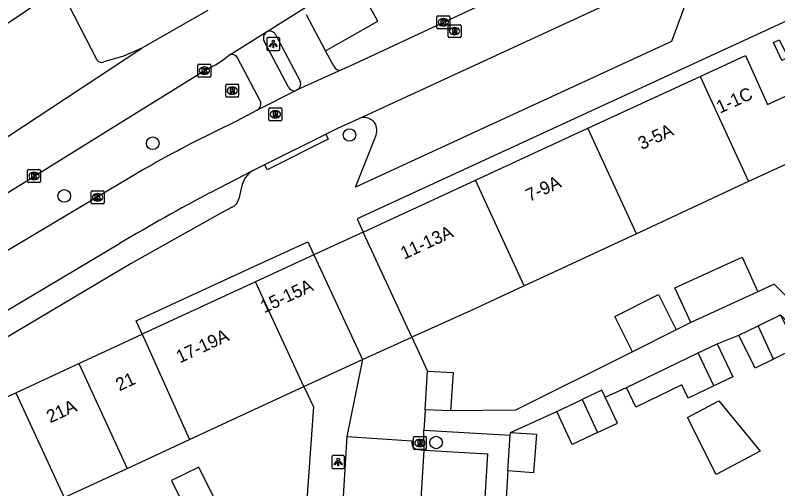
# Model space of a CAD drawing. Extents: x 160107 to 160928, y 382056 to 382918.
# Drawn here: x 160535.6 to 160594.8, y 382664.5 to 382701.3 of the extents above; entities that cross this region are included whole.
import ezdxf

# ---------------------------------------------------------------- set-up
doc = ezdxf.new("R2010")
doc.units = 0
for name, color, linetype in [('IMGEO_Boom', 7, 'Continuous'), ('IMGEO_Fietspad_gesloten', 7, 'Continuous'), ('IMGEO_Kolk', 7, 'Continuous'), ('IMGEO_Lichtpunt', 7, 'Continuous'), ('IMGEO_Pand', 7, 'Continuous'), ('IMGEO_Pand_nummerreeks', 7, 'Continuous'), ('IMGEO_Pand_overbouw', 7, 'Continuous'), ('IMGEO_Rijbaan_lokaal_gesloten', 7, 'Continuous'), ('IMGEO_Rijbaan_lokaal_open', 7, 'Continuous'), ('IMGEO_Rioolput', 7, 'Continuous'), ('IMGEO_Voetpad_open', 7, 'Continuous')]:
    doc.layers.add(name, color=color, linetype=linetype)

msp = doc.modelspace()

# ---------------------------------------------------------------- linework, layer by layer
at = {"layer": 'IMGEO_Boom'}
for centre in [(160561.551, 382691.972), (160546.265, 382691.329), (160539.394, 382687.24), (160568.278, 382668.092)]:
    msp.add_circle(centre, 0.489, dxfattribs=at)
at = {"layer": 'IMGEO_Fietspad_gesloten'}
for points in [[(160556.812, 382695.672), (160554.912, 382699.246)], [(160554.615, 382694.615), (160552.856, 382697.955)]]:
    msp.add_lwpolyline(points, dxfattribs=at)
for centre, radius, start, end in [((160555.444, 382699.489), 0.585, 124.80099, 204.56811), ((160552.425, 382697.735), 0.484, 27.06202, 116.22805), ((160557.255, 382695.916), 0.506, 208.90048, 287.86059), ((160554.11, 382694.385), 0.555, 298.37951, 24.51136)]:
    msp.add_arc(centre, radius, start, end, dxfattribs=at)
at = {"layer": 'IMGEO_Kolk'}
for p, q in [((160568.337, 382700.3), (160568.337, 382701.152)), ((160568.412, 382701.226), (160569.264, 382701.226)), ((160568.825, 382701.006), (160568.85, 382701.006)), ((160569.338, 382701.152), (160569.338, 382700.3)), ((160569.264, 382700.226), (160568.412, 382700.226)), ((160568.848, 382700.446), (160568.823, 382700.446)), ((160549.78, 382696.546), (160549.78, 382697.398)), ((160549.855, 382697.472), (160550.707, 382697.472)), ((160550.268, 382697.252), (160550.293, 382697.252)), ((160550.781, 382697.398), (160550.781, 382696.546)), ((160550.291, 382696.692), (160550.266, 382696.692)), ((160550.707, 382696.472), (160549.855, 382696.472)), ((160536.549, 382688.352), (160536.549, 382689.204)), ((160536.624, 382689.278), (160537.476, 382689.278)), ((160537.037, 382689.058), (160537.062, 382689.058)), ((160537.55, 382689.204), (160537.55, 382688.352)), ((160537.06, 382688.498), (160537.035, 382688.498)), ((160537.476, 382688.278), (160536.624, 382688.278)), ((160541.48, 382686.711), (160541.48, 382687.563)), ((160541.555, 382687.637), (160542.407, 382687.637)), ((160541.968, 382687.417), (160541.993, 382687.417)), ((160542.481, 382687.563), (160542.481, 382686.711)), ((160542.407, 382686.637), (160541.555, 382686.637)), ((160541.991, 382686.857), (160541.966, 382686.857))]:
    msp.add_line(p, q, dxfattribs=at)
for points in [[(160568.337, 382700.3), (160568.337, 382701.152)], [(160568.412, 382701.226), (160569.264, 382701.226)], [(160568.658, 382700.926), (160568.781, 382700.926), (160568.781, 382700.775), (160568.911, 382700.926), (160569.075, 382700.926), (160568.929, 382700.775), (160569.082, 382700.526), (160568.93, 382700.526), (160568.845, 382700.69), (160568.781, 382700.623), (160568.781, 382700.526), (160568.658, 382700.526), (160568.658, 382700.926)], [(160569.338, 382701.152), (160569.338, 382700.3)], [(160569.264, 382700.226), (160568.412, 382700.226)], [(160549.78, 382696.546), (160549.78, 382697.398)], [(160549.855, 382697.472), (160550.707, 382697.472)], [(160550.781, 382697.398), (160550.781, 382696.546)], [(160550.101, 382697.172), (160550.224, 382697.172), (160550.224, 382697.021), (160550.354, 382697.172), (160550.518, 382697.172), (160550.372, 382697.021), (160550.525, 382696.772), (160550.373, 382696.772), (160550.288, 382696.936), (160550.224, 382696.869), (160550.224, 382696.772), (160550.101, 382696.772), (160550.101, 382697.172)], [(160550.707, 382696.472), (160549.855, 382696.472)], [(160536.549, 382688.352), (160536.549, 382689.204)], [(160536.624, 382689.278), (160537.476, 382689.278)], [(160536.87, 382688.978), (160536.993, 382688.978), (160536.993, 382688.827), (160537.123, 382688.978), (160537.287, 382688.978), (160537.141, 382688.827), (160537.294, 382688.578), (160537.142, 382688.578), (160537.057, 382688.742), (160536.993, 382688.675), (160536.993, 382688.578), (160536.87, 382688.578), (160536.87, 382688.978)], [(160537.55, 382689.204), (160537.55, 382688.352)], [(160537.476, 382688.278), (160536.624, 382688.278)], [(160541.48, 382686.711), (160541.48, 382687.563)], [(160541.555, 382687.637), (160542.407, 382687.637)], [(160541.801, 382687.337), (160541.924, 382687.337), (160541.924, 382687.186), (160542.054, 382687.337), (160542.218, 382687.337), (160542.072, 382687.186), (160542.225, 382686.937), (160542.073, 382686.937), (160541.988, 382687.101), (160541.924, 382687.034), (160541.924, 382686.937), (160541.801, 382686.937), (160541.801, 382687.337)], [(160542.481, 382687.563), (160542.481, 382686.711)], [(160542.407, 382686.637), (160541.555, 382686.637)]]:
    msp.add_lwpolyline(points, dxfattribs=at)
for centre, start, end in [((160568.414, 382701.15), 91.55205, 178.44795), ((160568.414, 382701.15), 91.55205, 178.44795), ((160569.262, 382701.15), 1.55205, 88.44795), ((160569.262, 382701.15), 1.55205, 88.44795), ((160568.414, 382700.302), 181.55205, 268.44795), ((160568.414, 382700.302), 181.55205, 268.44795), ((160569.262, 382700.302), 271.55205, 358.44795), ((160569.262, 382700.302), 271.55205, 358.44795), ((160549.857, 382697.396), 91.55205, 178.44795), ((160549.857, 382697.396), 91.55205, 178.44795), ((160550.705, 382697.396), 1.55205, 88.44795), ((160550.705, 382697.396), 1.55205, 88.44795), ((160549.857, 382696.548), 181.55205, 268.44795), ((160549.857, 382696.548), 181.55205, 268.44795), ((160550.705, 382696.548), 271.55205, 358.44795), ((160550.705, 382696.548), 271.55205, 358.44795), ((160536.626, 382689.202), 91.55205, 178.44795), ((160536.626, 382689.202), 91.55205, 178.44795), ((160537.474, 382689.202), 1.55205, 88.44795), ((160537.474, 382689.202), 1.55205, 88.44795), ((160536.626, 382688.354), 181.55205, 268.44795), ((160536.626, 382688.354), 181.55205, 268.44795), ((160537.474, 382688.354), 271.55205, 358.44795), ((160537.474, 382688.354), 271.55205, 358.44795), ((160541.557, 382687.561), 91.55205, 178.44795), ((160541.557, 382687.561), 91.55205, 178.44795), ((160542.405, 382687.561), 1.55205, 88.44795), ((160542.405, 382687.561), 1.55205, 88.44795), ((160541.557, 382686.713), 181.55205, 268.44795), ((160541.557, 382686.713), 181.55205, 268.44795), ((160542.405, 382686.713), 271.55205, 358.44795), ((160542.405, 382686.713), 271.55205, 358.44795)]:
    msp.add_arc(centre, 0.0765, start, end, dxfattribs=at)
for centre, major_axis, ratio, start_param, end_param in [((160568.824, 382700.726), (-0.387, 0.002), 0.722429, 4.712389, 7.853982), ((160568.849, 382700.726), (-0.39, 0.002), 0.717154, 1.570796, 4.712389), ((160550.267, 382696.972), (-0.387, 0.002), 0.722429, 4.712389, 7.853982), ((160550.292, 382696.972), (-0.39, 0.002), 0.717154, 1.570796, 4.712389), ((160537.036, 382688.778), (-0.387, 0.002), 0.722429, 4.712389, 7.853982), ((160537.061, 382688.778), (-0.39, 0.002), 0.717154, 1.570796, 4.712389), ((160541.967, 382687.137), (-0.387, 0.002), 0.722429, 4.712389, 7.853982), ((160541.992, 382687.137), (-0.39, 0.002), 0.717154, 1.570796, 4.712389)]:
    msp.add_ellipse(centre, major_axis=major_axis, ratio=ratio, start_param=start_param, end_param=end_param, dxfattribs=at)
at = {"layer": 'IMGEO_Lichtpunt'}
for p, q in [((160555.132, 382699.44), (160555.132, 382698.633)), ((160555.132, 382699.44), (160555.132, 382698.633)), ((160556.034, 382699.535), (160555.226, 382699.535)), ((160556.034, 382699.535), (160555.226, 382699.535)), ((160556.128, 382698.633), (160556.128, 382699.44)), ((160556.128, 382698.633), (160556.128, 382699.44)), ((160555.226, 382698.539), (160556.034, 382698.539)), ((160555.226, 382698.539), (160556.034, 382698.539)), ((160561.079, 382667.07), (160560.271, 382667.07)), ((160561.079, 382667.07), (160560.271, 382667.07)), ((160560.177, 382666.975), (160560.177, 382666.168)), ((160560.177, 382666.975), (160560.177, 382666.168)), ((160561.173, 382666.168), (160561.173, 382666.975)), ((160561.173, 382666.168), (160561.173, 382666.975)), ((160560.271, 382666.074), (160561.079, 382666.074)), ((160560.271, 382666.074), (160561.079, 382666.074))]:
    msp.add_line(p, q, dxfattribs=at)
for points in [[(160555.506, 382699.104), (160555.545, 382699.076), (160555.357, 382698.814), (160555.319, 382698.841), (160555.506, 382699.104)], [(160555.608, 382699.056), (160555.655, 382699.056), (160555.655, 382698.734), (160555.608, 382698.734), (160555.608, 382699.056)], [(160555.718, 382699.076), (160555.756, 382699.103), (160555.943, 382698.841), (160555.904, 382698.813), (160555.718, 382699.076)], [(160560.551, 382666.639), (160560.59, 382666.611), (160560.402, 382666.349), (160560.364, 382666.376), (160560.551, 382666.639)], [(160560.653, 382666.591), (160560.7, 382666.591), (160560.7, 382666.269), (160560.653, 382666.269), (160560.653, 382666.591)], [(160560.763, 382666.611), (160560.801, 382666.638), (160560.988, 382666.376), (160560.949, 382666.348), (160560.763, 382666.611)]]:
    msp.add_lwpolyline(points, dxfattribs=at)
for centre in [(160555.631, 382699.238), (160560.676, 382666.773)]:
    msp.add_circle(centre, 0.0994, dxfattribs=at)
for centre, start, end in [((160555.226, 382699.44), 90, 180), ((160555.226, 382699.44), 90, 180), ((160556.034, 382699.44), 0, 90), ((160556.034, 382699.44), 0, 90), ((160555.226, 382698.633), 180, 270), ((160555.226, 382698.633), 180, 270), ((160556.034, 382698.633), 270, 0), ((160556.034, 382698.633), 270, 360), ((160560.271, 382666.975), 90, 180), ((160560.271, 382666.975), 90, 180), ((160561.079, 382666.975), 0, 90), ((160561.079, 382666.975), 0, 90), ((160560.271, 382666.168), 180, 270), ((160560.271, 382666.168), 180, 270), ((160561.079, 382666.168), 270, 0), ((160561.079, 382666.168), 270, 360)]:
    msp.add_arc(centre, 0.0946, start, end, dxfattribs=at)
at = {"layer": 'IMGEO_Pand'}
for points in [[(160595.133, 382697.748), (160594.47, 382699.149), (160594.931, 382699.354), (160595.624, 382697.983), (160595.133, 382697.748)], [(160588.775, 382696.517), (160592.316, 382698.153), (160594.026, 382694.335), (160598.276, 382696.305), (160604.81, 382689.741)], [(160580.055, 382692.488), (160588.775, 382696.517)], [(160588.775, 382696.517), (160592.551, 382688.346)], [(160571.335, 382688.459), (160580.055, 382692.488)], [(160583.839, 382684.3), (160580.055, 382692.488)], [(160600.953, 382686.273), (160596.902, 382690.366), (160596.045, 382689.968), (160592.551, 382688.346)], [(160562.614, 382684.429), (160571.335, 382688.459)], [(160575.126, 382680.255), (160571.335, 382688.459)], [(160592.551, 382688.346), (160586.17, 382685.383), (160583.839, 382684.3)], [(160566.4, 382676.269), (160562.614, 382684.429)], [(160583.839, 382684.3), (160576.298, 382680.799), (160575.126, 382680.255)], [(160558.782, 382682.657), (160554.254, 382680.564)], [(160558.782, 382682.657), (160562.566, 382674.544)], [(160588.053, 382677.413), (160586.826, 382680.099), (160592.045, 382682.483), (160593.272, 382679.797)], [(160554.254, 382680.564), (160545.445, 382676.492)], [(160558.013, 382672.437), (160554.254, 382680.564)], [(160575.126, 382680.255), (160570.958, 382678.319), (160566.4, 382676.269)], [(160583.536, 382675.141), (160582.167, 382677.878), (160585.562, 382679.576), (160586.931, 382676.838)], [(160593.272, 382679.797), (160588.053, 382677.413)], [(160593.281, 382677.154), (160595.019, 382678.008)], [(160595.019, 382678.008), (160596.281, 382675.44), (160594.487, 382674.559)], [(160591.786, 382676.419), (160593.281, 382677.154)], [(160594.487, 382674.559), (160593.281, 382677.154)], [(160540.521, 382674.216), (160545.445, 382676.492)], [(160545.445, 382676.492), (160549.13, 382668.326)], [(160586.931, 382676.838), (160583.536, 382675.141)], [(160594.487, 382674.559), (160593.049, 382673.851), (160591.786, 382676.419)], [(160588.639, 382675.047), (160590.109, 382675.752)], [(160590.109, 382675.752), (160591.331, 382673.202), (160589.839, 382672.487)], [(160583.057, 382672.373), (160588.639, 382675.047)], [(160589.839, 382672.487), (160588.639, 382675.047)], [(160535.624, 382671.952), (160540.521, 382674.216)], [(160540.521, 382674.216), (160544.281, 382666.081)], [(160558.013, 382672.437), (160562.566, 382674.544)], [(160567.426, 382670.638), (160567.601, 382673.633)], [(160567.601, 382673.633), (160569.599, 382673.517), (160569.405, 382670.543)], [(160549.13, 382668.326), (160553.476, 382670.337), (160558.013, 382672.437)], [(160589.839, 382672.487), (160587.862, 382671.54), (160587.372, 382672.561), (160583.789, 382670.845), (160583.057, 382672.373)], [(160530.575, 382669.618), (160535.624, 382671.952)], [(160535.624, 382671.952), (160539.386, 382663.816)], [(160581.409, 382671.6), (160581.153, 382672.146), (160579.622, 382671.427)], [(160577.65, 382670.502), (160579.622, 382671.427)], [(160579.622, 382671.427), (160580.8, 382668.86)], [(160580.8, 382668.86), (160582.353, 382669.588), (160581.409, 382671.6)], [(160590.04, 382665.607), (160587.805, 382670.021), (160590.241, 382671.328), (160593.455, 382667.409), (160590.04, 382665.607)], [(160569.405, 382670.543), (160567.426, 382670.638)], [(160580.8, 382668.86), (160578.85, 382667.945), (160577.65, 382670.502)], [(160574.052, 382668.876), (160576.062, 382668.737), (160575.852, 382665.746), (160573.857, 382665.884)], [(160574.038, 382668.668), (160574.052, 382668.876)], [(160544.281, 382666.081), (160549.13, 382668.326)], [(160573.857, 382665.884), (160574.038, 382668.668)], [(160539.386, 382663.816), (160544.281, 382666.081)], [(160549.857, 382666.188), (160547.715, 382665.129), (160549.397, 382661.729), (160551.539, 382662.789), (160549.857, 382666.188)]]:
    msp.add_lwpolyline(points, dxfattribs=at)
at = {"layer": 'IMGEO_Pand_overbouw'}
msp.add_lwpolyline([(160558.782, 382682.657), (160562.566, 382674.544), (160566.4, 382676.269), (160562.614, 382684.429)], close=True, dxfattribs=at)
at = {"layer": 'IMGEO_Rijbaan_lokaal_gesloten'}
for points in [[(160528.018, 382695.736), (160533.308, 382699.536), (160539.438, 382703.652), (160539.461, 382703.662)], [(160541.939, 382697.777), (160539.296, 382702.919)], [(160555.11, 382699.969), (160558.375, 382702.017)], [(160550.534, 382701.634), (160550.443, 382701.58), (160545.409, 382698.724)], [(160552.211, 382698.169), (160555.11, 382699.969)], [(160531.558, 382689.597), (160545.409, 382698.724)], [(160545.409, 382698.724), (160543.984, 382698.097), (160542.462, 382697.643)], [(160529.221, 382683.9), (160529.581, 382684.129), (160550.281, 382696.972), (160551.129, 382697.416), (160551.811, 382697.847), (160552.123, 382698.114), (160552.211, 382698.169)]]:
    msp.add_lwpolyline(points, dxfattribs=at)
msp.add_arc((160542.292, 382698.065), 0.455, 219.27069, 291.98761, dxfattribs=at)
at = {"layer": 'IMGEO_Rijbaan_lokaal_open'}
for points in [[(160590.959, 382711.041), (160561.921, 382697.479), (160560.925, 382697.032)], [(160562.303, 382693.247), (160589.265, 382705.702)], [(160560.925, 382697.032), (160557.529, 382695.49)], [(160557.529, 382695.49), (160557.41, 382695.435)], [(160557.41, 382695.435), (160554.374, 382693.897)], [(160554.374, 382693.897), (160552.776, 382693.035), (160551.025, 382692.192), (160549.211, 382691.271)], [(160559.706, 382692.024), (160560.631, 382692.498), (160562.303, 382693.247)], [(160554.964, 382689.677), (160559.706, 382692.024)], [(160554.049, 382689.224), (160554.964, 382689.677)], [(160550.756, 382687.505), (160554.049, 382689.224)], [(160543.932, 382688.32), (160534.098, 382682.481), (160531.105, 382680.723)], [(160515.563, 382666.824), (160543.694, 382683.538)], [(160561.33, 382668.552), (160560.666, 382657.566)], [(160561.33, 382668.552), (160566.391, 382668.225), (160566.387, 382668.056)], [(160566.092, 382646.804), (160567.339, 382667.505)], [(160566.848, 382667.552), (160567.339, 382667.505)]]:
    msp.add_lwpolyline(points, dxfattribs=at)
for centre, radius, start, end in [((160582.277, 382625.923), 73.238, 116.83915, 121.57188), ((160623.859, 382549.098), 156.526, 117.84198, 120.80725), ((160566.879, 382668.043), 0.492, 178.54053, 266.3567)]:
    msp.add_arc(centre, radius, start, end, dxfattribs=at)
at = {"layer": 'IMGEO_Rioolput'}
for p, q in [((160569.215, 382699.607), (160569.215, 382700.459)), ((160569.29, 382700.533), (160570.142, 382700.533)), ((160569.703, 382700.313), (160569.728, 382700.313)), ((160570.216, 382700.459), (160570.216, 382699.607)), ((160569.726, 382699.753), (160569.701, 382699.753)), ((160570.142, 382699.533), (160569.29, 382699.533)), ((160551.937, 382694.989), (160551.937, 382695.841)), ((160552.012, 382695.915), (160552.864, 382695.915)), ((160552.425, 382695.695), (160552.45, 382695.695)), ((160552.938, 382695.841), (160552.938, 382694.989)), ((160552.864, 382694.915), (160552.012, 382694.915)), ((160552.448, 382695.135), (160552.423, 382695.135)), ((160555.291, 382693.149), (160555.291, 382694.001)), ((160555.366, 382694.075), (160556.218, 382694.075)), ((160555.779, 382693.855), (160555.804, 382693.855)), ((160556.292, 382694.001), (160556.292, 382693.149)), ((160556.218, 382693.075), (160555.366, 382693.075)), ((160555.802, 382693.295), (160555.777, 382693.295)), ((160566.516, 382667.628), (160566.516, 382668.48)), ((160566.591, 382668.554), (160567.443, 382668.554)), ((160567.004, 382668.334), (160567.029, 382668.334)), ((160567.517, 382668.48), (160567.517, 382667.628)), ((160567.027, 382667.774), (160567.002, 382667.774)), ((160567.443, 382667.554), (160566.591, 382667.554))]:
    msp.add_line(p, q, dxfattribs=at)
for points in [[(160569.215, 382699.607), (160569.215, 382700.459)], [(160569.29, 382700.533), (160570.142, 382700.533)], [(160569.804, 382700.231), (160569.552, 382700.233), (160569.552, 382699.833)], [(160570.216, 382700.459), (160570.216, 382699.607)], [(160569.552, 382699.833), (160569.676, 382699.833), (160569.676, 382699.995), (160569.687, 382699.995)], [(160569.73, 382700.152), (160569.676, 382700.152), (160569.676, 382700.071)], [(160569.676, 382700.071), (160569.728, 382700.071)], [(160569.734, 382699.966), (160569.805, 382699.833), (160569.945, 382699.833), (160569.88, 382699.959)], [(160570.142, 382699.533), (160569.29, 382699.533)], [(160551.937, 382694.989), (160551.937, 382695.841)], [(160552.012, 382695.915), (160552.864, 382695.915)], [(160552.526, 382695.613), (160552.274, 382695.615), (160552.274, 382695.215)], [(160552.452, 382695.534), (160552.398, 382695.534), (160552.398, 382695.453)], [(160552.398, 382695.453), (160552.45, 382695.453)], [(160552.938, 382695.841), (160552.938, 382694.989)], [(160552.864, 382694.915), (160552.012, 382694.915)], [(160552.274, 382695.215), (160552.398, 382695.215), (160552.398, 382695.377), (160552.409, 382695.377)], [(160552.456, 382695.348), (160552.527, 382695.215), (160552.667, 382695.215), (160552.602, 382695.341)], [(160555.291, 382693.149), (160555.291, 382694.001)], [(160555.366, 382694.075), (160556.218, 382694.075)], [(160555.88, 382693.773), (160555.628, 382693.775), (160555.628, 382693.375)], [(160555.806, 382693.694), (160555.752, 382693.694), (160555.752, 382693.613)], [(160556.292, 382694.001), (160556.292, 382693.149)], [(160556.218, 382693.075), (160555.366, 382693.075)], [(160555.628, 382693.375), (160555.752, 382693.375), (160555.752, 382693.537), (160555.763, 382693.537)], [(160555.752, 382693.613), (160555.804, 382693.613)], [(160555.81, 382693.508), (160555.881, 382693.375), (160556.021, 382693.375), (160555.956, 382693.501)], [(160566.516, 382667.628), (160566.516, 382668.48)], [(160566.591, 382668.554), (160567.443, 382668.554)], [(160567.105, 382668.252), (160566.853, 382668.254), (160566.853, 382667.854)], [(160567.517, 382668.48), (160567.517, 382667.628)], [(160566.853, 382667.854), (160566.977, 382667.854), (160566.977, 382668.016), (160566.988, 382668.016)], [(160567.031, 382668.173), (160566.977, 382668.173), (160566.977, 382668.092)], [(160566.977, 382668.092), (160567.029, 382668.092)], [(160567.035, 382667.987), (160567.106, 382667.854), (160567.246, 382667.854), (160567.181, 382667.98)], [(160567.443, 382667.554), (160566.591, 382667.554)]]:
    msp.add_lwpolyline(points, dxfattribs=at)
for centre, radius, start, end in [((160569.292, 382700.457), 0.0765, 91.55205, 178.44795), ((160569.292, 382700.457), 0.0765, 91.55205, 178.44795), ((160569.803, 382700.121), 0.109, 350.36119, 89.41601), ((160570.14, 382700.457), 0.0765, 1.55205, 88.44795), ((160570.14, 382700.457), 0.0765, 1.55205, 88.44795), ((160569.292, 382699.609), 0.0765, 181.55205, 268.44795), ((160569.292, 382699.609), 0.0765, 181.55205, 268.44795), ((160569.686, 382699.942), 0.0533, 26.02933, 88.69889), ((160569.712, 382700.26), 0.19, 274.7715, 282.96867), ((160569.736, 382700.056), 0.0964, 77.00612, 93.18647), ((160569.75, 382700.113), 0.0378, 276.66336, 79.67722), ((160569.801, 382700.121), 0.112, 277.58423, 350.98172), ((160569.785, 382699.906), 0.108, 29.51342, 73.79051), ((160570.14, 382699.609), 0.0765, 271.55205, 358.44795), ((160570.14, 382699.609), 0.0765, 271.55205, 358.44795), ((160552.014, 382695.839), 0.0765, 91.55205, 178.44795), ((160552.014, 382695.839), 0.0765, 91.55205, 178.44795), ((160552.434, 382695.642), 0.19, 274.7715, 282.96867), ((160552.458, 382695.438), 0.0964, 77.00612, 93.18647), ((160552.472, 382695.495), 0.0378, 276.66336, 79.67722), ((160552.525, 382695.503), 0.109, 350.36119, 89.41601), ((160552.523, 382695.503), 0.112, 277.58423, 350.98172), ((160552.862, 382695.839), 0.0765, 1.55205, 88.44795), ((160552.862, 382695.839), 0.0765, 1.55205, 88.44795), ((160552.014, 382694.991), 0.0765, 181.55205, 268.44795), ((160552.014, 382694.991), 0.0765, 181.55205, 268.44795), ((160552.408, 382695.324), 0.0533, 26.02933, 88.69889), ((160552.507, 382695.288), 0.108, 29.51342, 73.79051), ((160552.862, 382694.991), 0.0765, 271.55205, 358.44795), ((160552.862, 382694.991), 0.0765, 271.55205, 358.44795), ((160555.368, 382693.999), 0.0765, 91.55205, 178.44795), ((160555.368, 382693.999), 0.0765, 91.55205, 178.44795), ((160555.812, 382693.598), 0.0964, 77.00612, 93.18647), ((160555.826, 382693.655), 0.0378, 276.66336, 79.67722), ((160555.879, 382693.663), 0.109, 350.36119, 89.41601), ((160556.216, 382693.999), 0.0765, 1.55205, 88.44795), ((160556.216, 382693.999), 0.0765, 1.55205, 88.44795), ((160555.368, 382693.151), 0.0765, 181.55205, 268.44795), ((160555.368, 382693.151), 0.0765, 181.55205, 268.44795), ((160555.762, 382693.484), 0.0533, 26.02933, 88.69889), ((160555.788, 382693.802), 0.19, 274.7715, 282.96867), ((160555.877, 382693.663), 0.112, 277.58423, 350.98172), ((160555.861, 382693.448), 0.108, 29.51342, 73.79051), ((160556.216, 382693.151), 0.0765, 271.55205, 358.44795), ((160556.216, 382693.151), 0.0765, 271.55205, 358.44795), ((160566.593, 382668.478), 0.0765, 91.55205, 178.44795), ((160566.593, 382668.478), 0.0765, 91.55205, 178.44795), ((160567.104, 382668.142), 0.109, 350.36119, 89.41601), ((160567.441, 382668.478), 0.0765, 1.55205, 88.44795), ((160567.441, 382668.478), 0.0765, 1.55205, 88.44795), ((160566.593, 382667.63), 0.0765, 181.55205, 268.44795), ((160566.593, 382667.63), 0.0765, 181.55205, 268.44795), ((160566.987, 382667.963), 0.0533, 26.02933, 88.69889), ((160567.013, 382668.281), 0.19, 274.7715, 282.96867), ((160567.037, 382668.077), 0.0964, 77.00612, 93.18647), ((160567.051, 382668.134), 0.0378, 276.66336, 79.67722), ((160567.102, 382668.142), 0.112, 277.58423, 350.98172), ((160567.086, 382667.927), 0.108, 29.51342, 73.79051), ((160567.441, 382667.63), 0.0765, 271.55205, 358.44795), ((160567.441, 382667.63), 0.0765, 271.55205, 358.44795)]:
    msp.add_arc(centre, radius, start, end, dxfattribs=at)
for centre, major_axis, ratio, start_param, end_param in [((160569.702, 382700.033), (-0.387, 0.002), 0.722429, 4.712389, 7.853982), ((160569.727, 382700.033), (-0.39, 0.002), 0.717154, 1.570796, 4.712389), ((160552.424, 382695.415), (-0.387, 0.002), 0.722429, 4.712389, 7.853982), ((160552.449, 382695.415), (-0.39, 0.002), 0.717154, 1.570796, 4.712389), ((160555.778, 382693.575), (-0.387, 0.002), 0.722429, 4.712389, 7.853982), ((160555.803, 382693.575), (-0.39, 0.002), 0.717154, 1.570796, 4.712389), ((160567.003, 382668.054), (-0.387, 0.002), 0.722429, 4.712389, 7.853982), ((160567.028, 382668.054), (-0.39, 0.002), 0.717154, 1.570796, 4.712389)]:
    msp.add_ellipse(centre, major_axis=major_axis, ratio=ratio, start_param=start_param, end_param=end_param, dxfattribs=at)
at = {"layer": 'IMGEO_Voetpad_open'}
for points in [[(160559.679, 382698.494), (160563.75, 382700.818), (160563.151, 382701.863), (160566.054, 382703.536), (160566.669, 382702.57), (160575.568, 382707.645), (160575.44, 382707.875)], [(160588.542, 382704.641), (160586.55, 382699.224), (160562.025, 382687.909), (160563.614, 382691.968)], [(160559.679, 382698.494), (160558.217, 382701.31)], [(160595.859, 382700.998), (160562.139, 382685.451), (160562.614, 382684.429)], [(160555.824, 382699.73), (160557.705, 382696.156)], [(160560.329, 382697.314), (160559.679, 382698.494)], [(160559.706, 382692.024), (160559.892, 382691.649), (160555.16, 382689.277), (160554.964, 382689.677)], [(160553.16, 382687.931), (160552.942, 382687)], [(160552.447, 382686.367), (160551.543, 382685.906), (160544.583, 382681.992), (160520.523, 382667.69)], [(160562.614, 382684.429), (160558.782, 382682.657)], [(160545.445, 382676.492), (160544.985, 382677.545), (160553.784, 382681.591), (160558.305, 382683.68), (160558.782, 382682.657)], [(160595.019, 382678.008), (160602.368, 382670.363), (160603.497, 382671.449), (160594.546, 382680.379), (160593.272, 382679.797)], [(160588.053, 382677.413), (160586.931, 382676.838)], [(160566.4, 382676.269), (160567.601, 382673.633)], [(160590.109, 382675.752), (160591.786, 382676.419)], [(160583.536, 382675.141), (160574.435, 382670.592), (160569.405, 382670.543)], [(160562.566, 382674.544), (160561.33, 382668.552)], [(160558.013, 382672.437), (160558.741, 382670.853), (160556.986, 382646.251)], [(160581.409, 382671.6), (160583.057, 382672.373)], [(160567.426, 382670.638), (160567.329, 382669.046)], [(160574.052, 382668.876), (160577.65, 382670.502)], [(160567.329, 382669.046), (160574.038, 382668.668)], [(160567.339, 382667.505), (160567.329, 382669.046)], [(160567.339, 382667.505), (160572.267, 382667.207), (160571.042, 382646.982), (160566.621, 382647.256)], [(160573.857, 382665.884), (160573.215, 382655.694)]]:
    msp.add_lwpolyline(points, dxfattribs=at)
for centre, radius, start, end in [((160555.355, 382699.515), 0.516, 24.66644, 118.31928), ((160560.772, 382697.48), 0.473, 200.51246, 288.84478), ((160557.255, 382695.919), 0.509, 302.57288, 27.82145), ((160562.685, 382692.327), 0.996, 338.84018, 112.57556), ((160555.181, 382687.494), 2.068, 123.18961, 167.78958), ((160552.009, 382687.219), 0.958, 297.17957, 346.77029)]:
    msp.add_arc(centre, radius, start, end, dxfattribs=at)

# ---------------------------------------------------------------- texts
at = {"layer": 'IMGEO_Pand_nummerreeks'}
for s, rotation, p in [('1-1C', 24.35931, (160590.323, 382693.621)), ('3-5A', 25.00527, (160584.25, 382690.795)), ('7-9A', 24.97787, (160575.528, 382686.764)), ('11-13A', 24.84036, (160565.793, 382682.281)), ('15-15A', 24.80907, (160554.909, 382678.112)), ('17-19A', 24.80785, (160548.371, 382674.231)), ('21', 24.80959, (160543.675, 382672.061)), ('21A', 24.81223, (160538.3, 382669.576))]:
    msp.add_text(s, height=1, rotation=rotation, dxfattribs=at).set_placement(p)

doc.saveas('drawing.dxf')
